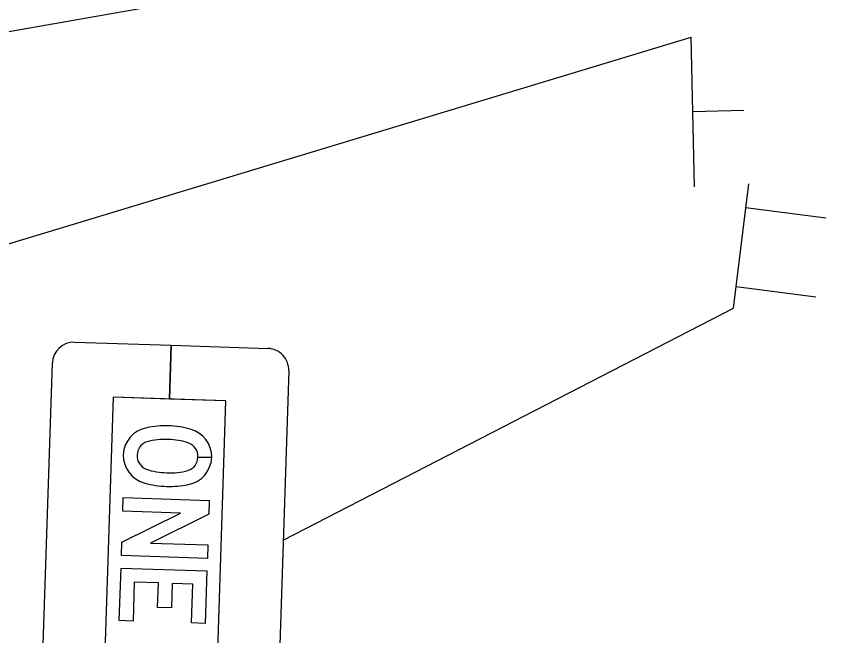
# Model space of a CAD drawing. Extents: x 2096670 to 2098561, y 684033 to 689893.
# Drawn here: x 2097593.4 to 2097682.4, y 686789.6 to 686857.7 of the extents above; entities that cross this region are included whole.
import ezdxf

# ---------------------------------------------------------------- set-up
doc = ezdxf.new("R2010")
doc.units = 0
for name, color, linetype in [('Exist Support 1', 7, 'Continuous'), ('Prop DSN Text', 7, 'Continuous'), ('Prop Sign E Left Lane Must Turn Left CELL', 7, 'Continuous'), ('Prop Sign E One Way_Right CELL', 7, 'Continuous')]:
    doc.layers.add(name, color=color, linetype=linetype)

msp = doc.modelspace()

# ---------------------------------------------------------------- linework, layer by layer
at = {"layer": 'Exist Support 1'}
for p, q in [((2097667.931, 686838.934), (2097667.563, 686855.382)), ((2097667.746, 686847.224), (2097673.338, 686847.349))]:
    msp.add_line(p, q, dxfattribs=at)
at = {"layer": 'Prop DSN Text'}
for p, q in [((2097672.196, 686825.589), (2097673.9, 686839.253)), ((2097673.577, 686836.664), (2097682.352, 686835.544)), ((2097672.495, 686827.987), (2097681.27, 686826.867))]:
    msp.add_line(p, q, dxfattribs=at)
at = {"layer": 'Prop Sign E Left Lane Must Turn Left CELL'}
msp.add_line((2097503.456, 686805.747), (2097667.563, 686855.382), dxfattribs=at)
at = {"layer": 'Prop Sign E One Way_Right CELL'}
for p, q in [((2097361.081, 686815.271), (2097674.444, 686870.417)), ((2097622.733, 686800.104), (2097672.196, 686825.589)), ((2097594.843, 686741.66), (2097597.363, 686819.582)), ((2097623.335, 686818.743), (2097620.817, 686740.821)), ((2097613.35, 686809.243), (2097614.869, 686809.194)), ((2097614.869, 686809.194), (2097613.35, 686809.243)), ((2097613.35, 686809.243), (2097613.35, 686809.243)), ((2097613.35, 686809.243), (2097614.869, 686809.194)), ((2097614.869, 686809.194), (2097613.35, 686809.243)), ((2097613.35, 686809.243), (2097613.35, 686809.243))]:
    msp.add_line(p, q, dxfattribs=at)
for points in [[(2097599.801, 686821.867), (2097610.424, 686821.524), (2097610.233, 686815.621), (2097604.036, 686815.821), (2097602.263, 686760.921), (2097598.902, 686761.999)], [(2097618.08, 686761.38), (2097614.659, 686760.521), (2097616.433, 686815.42), (2097610.236, 686815.621), (2097610.427, 686821.524), (2097621.05, 686821.181)], [(2097618.08, 686761.38), (2097614.659, 686760.521), (2097616.433, 686815.42), (2097604.036, 686815.821), (2097602.263, 686760.921), (2097598.902, 686761.999)], [(2097618.08, 686761.38), (2097614.659, 686760.521), (2097616.433, 686815.42), (2097604.036, 686815.821), (2097602.263, 686760.921), (2097598.902, 686761.999)]]:
    msp.add_lwpolyline(points, dxfattribs=at)
for points in [[(2097605.156, 686804.793), (2097614.601, 686804.488), (2097614.552, 686802.98), (2097608.157, 686799.803), (2097614.443, 686799.6), (2097614.395, 686798.113), (2097604.95, 686798.418), (2097604.998, 686799.906), (2097611.431, 686803.099), (2097605.108, 686803.303)], [(2097605.156, 686804.793), (2097614.601, 686804.488), (2097614.552, 686802.98), (2097608.157, 686799.803), (2097614.443, 686799.6), (2097614.395, 686798.113), (2097604.95, 686798.418), (2097604.998, 686799.906), (2097611.431, 686803.099), (2097605.108, 686803.303)], [(2097605.156, 686804.793), (2097614.601, 686804.488), (2097614.552, 686802.98), (2097608.157, 686799.803), (2097614.443, 686799.6), (2097614.395, 686798.113), (2097604.95, 686798.418), (2097604.998, 686799.906), (2097611.431, 686803.099), (2097605.108, 686803.303)], [(2097612.653, 686791.017), (2097612.791, 686795.297), (2097610.525, 686795.37), (2097610.437, 686792.665), (2097608.926, 686792.714), (2097609.013, 686795.419), (2097606.369, 686795.504), (2097606.23, 686791.225), (2097604.719, 686791.274), (2097604.906, 686797.043), (2097614.351, 686796.738), (2097614.164, 686790.969)], [(2097612.653, 686791.017), (2097612.791, 686795.297), (2097610.525, 686795.37), (2097610.437, 686792.665), (2097608.926, 686792.714), (2097609.013, 686795.419), (2097606.369, 686795.504), (2097606.23, 686791.225), (2097604.719, 686791.274), (2097604.906, 686797.043), (2097614.351, 686796.738), (2097614.164, 686790.969)], [(2097612.653, 686791.017), (2097612.791, 686795.297), (2097610.525, 686795.37), (2097610.437, 686792.665), (2097608.926, 686792.714), (2097609.013, 686795.419), (2097606.369, 686795.504), (2097606.23, 686791.225), (2097604.719, 686791.274), (2097604.906, 686797.043), (2097614.351, 686796.738), (2097614.164, 686790.969)]]:
    msp.add_lwpolyline(points, close=True, dxfattribs=at)
for centre, start, end in [((2097599.723, 686819.505), 88.14953, 178.14866), ((2097620.974, 686818.818), 358.14866, 88.14953)]:
    msp.add_arc(centre, 2.362, start, end, dxfattribs=at)
for centre, major_axis, start_param, end_param in [((2097608.355, 686809.383), (3.196, -0.103), 1.799323, 3.134585), ((2097608.355, 686809.383), (3.196, -0.103), 1.799323, 3.134585), ((2097608.355, 686809.383), (3.196, -0.103), 1.799323, 3.134585), ((2097609.765, 686803.132), (9.692, -0.313), 1.565772, 1.814121), ((2097609.765, 686803.132), (9.692, -0.313), 1.565772, 1.814121), ((2097609.765, 686803.132), (9.692, -0.313), 1.565772, 1.814121), ((2097609.863, 686803.128), (9.692, -0.313), 1.327472, 1.575821), ((2097609.863, 686803.128), (9.692, -0.313), 1.327472, 1.575821), ((2097609.863, 686803.128), (9.692, -0.313), 1.327472, 1.575821), ((2097611.674, 686809.275), (3.196, -0.103), 0.007008, 1.34227), ((2097611.674, 686809.275), (3.196, -0.103), 0.007008, 1.34227), ((2097611.674, 686809.275), (3.196, -0.103), 0.007008, 1.34227), ((2097609.676, 686804.181), (7.11, -0.23), 1.546668, 1.87455), ((2097609.676, 686804.181), (7.11, -0.23), 1.546668, 1.87455), ((2097609.676, 686804.181), (7.11, -0.23), 1.546668, 1.87455), ((2097610.019, 686804.17), (7.11, -0.23), 1.267043, 1.594924), ((2097610.019, 686804.17), (7.11, -0.23), 1.267042, 1.594924), ((2097610.019, 686804.17), (7.11, -0.23), 1.267042, 1.594924), ((2097608.259, 686809.456), (1.577, -0.051), 1.920411, 3.172439), ((2097608.259, 686809.456), (1.577, -0.051), 1.920411, 3.172439), ((2097608.259, 686809.456), (1.577, -0.051), 1.920411, 3.172439), ((2097611.774, 686809.342), (1.577, -0.051), 6.252339, 7.504367), ((2097611.774, 686809.342), (1.577, -0.051), 6.252339, 7.504367), ((2097611.774, 686809.342), (1.577, -0.051), 6.252339, 7.504367), ((2097608.356, 686809.427), (3.196, -0.103), 3.1486, 4.483863), ((2097608.356, 686809.427), (3.196, -0.103), 3.1486, 4.483863), ((2097608.356, 686809.427), (3.196, -0.103), 3.1486, 4.483863), ((2097608.256, 686809.36), (1.577, -0.051), 3.110746, 4.362774), ((2097608.256, 686809.36), (1.577, -0.051), 3.110746, 4.362775), ((2097608.256, 686809.36), (1.577, -0.051), 3.110746, 4.362775), ((2097611.771, 686809.246), (1.577, -0.051), 5.062003, 6.314032), ((2097611.771, 686809.246), (1.577, -0.051), 5.062003, 6.313732), ((2097611.771, 686809.246), (1.577, -0.051), 5.062003, 6.313732), ((2097611.675, 686809.319), (3.196, -0.103), 4.940915, 6.276178), ((2097611.675, 686809.319), (3.196, -0.103), 4.940915, 6.27603), ((2097611.675, 686809.319), (3.196, -0.103), 4.940915, 6.27603), ((2097610.011, 686814.532), (7.11, -0.23), 4.408635, 4.736517), ((2097610.011, 686814.532), (7.11, -0.23), 4.408635, 4.736517), ((2097610.011, 686814.532), (7.11, -0.23), 4.408635, 4.736517), ((2097610.354, 686814.521), (7.11, -0.23), 4.688261, 5.016143), ((2097610.354, 686814.521), (7.11, -0.23), 4.688261, 5.016143), ((2097610.354, 686814.521), (7.11, -0.23), 4.688261, 5.016143), ((2097610.167, 686815.574), (9.692, -0.313), 4.469065, 4.717414), ((2097610.167, 686815.574), (9.692, -0.313), 4.469065, 4.717414), ((2097610.167, 686815.574), (9.692, -0.313), 4.469065, 4.717414), ((2097610.265, 686815.57), (9.692, -0.313), 4.707364, 4.955713), ((2097610.265, 686815.57), (9.692, -0.313), 4.707364, 4.955713), ((2097610.265, 686815.57), (9.692, -0.313), 4.707364, 4.955713)]:
    msp.add_ellipse(centre, major_axis=major_axis, ratio=0.985, start_param=start_param, end_param=end_param, dxfattribs=at)

doc.saveas('drawing.dxf')
